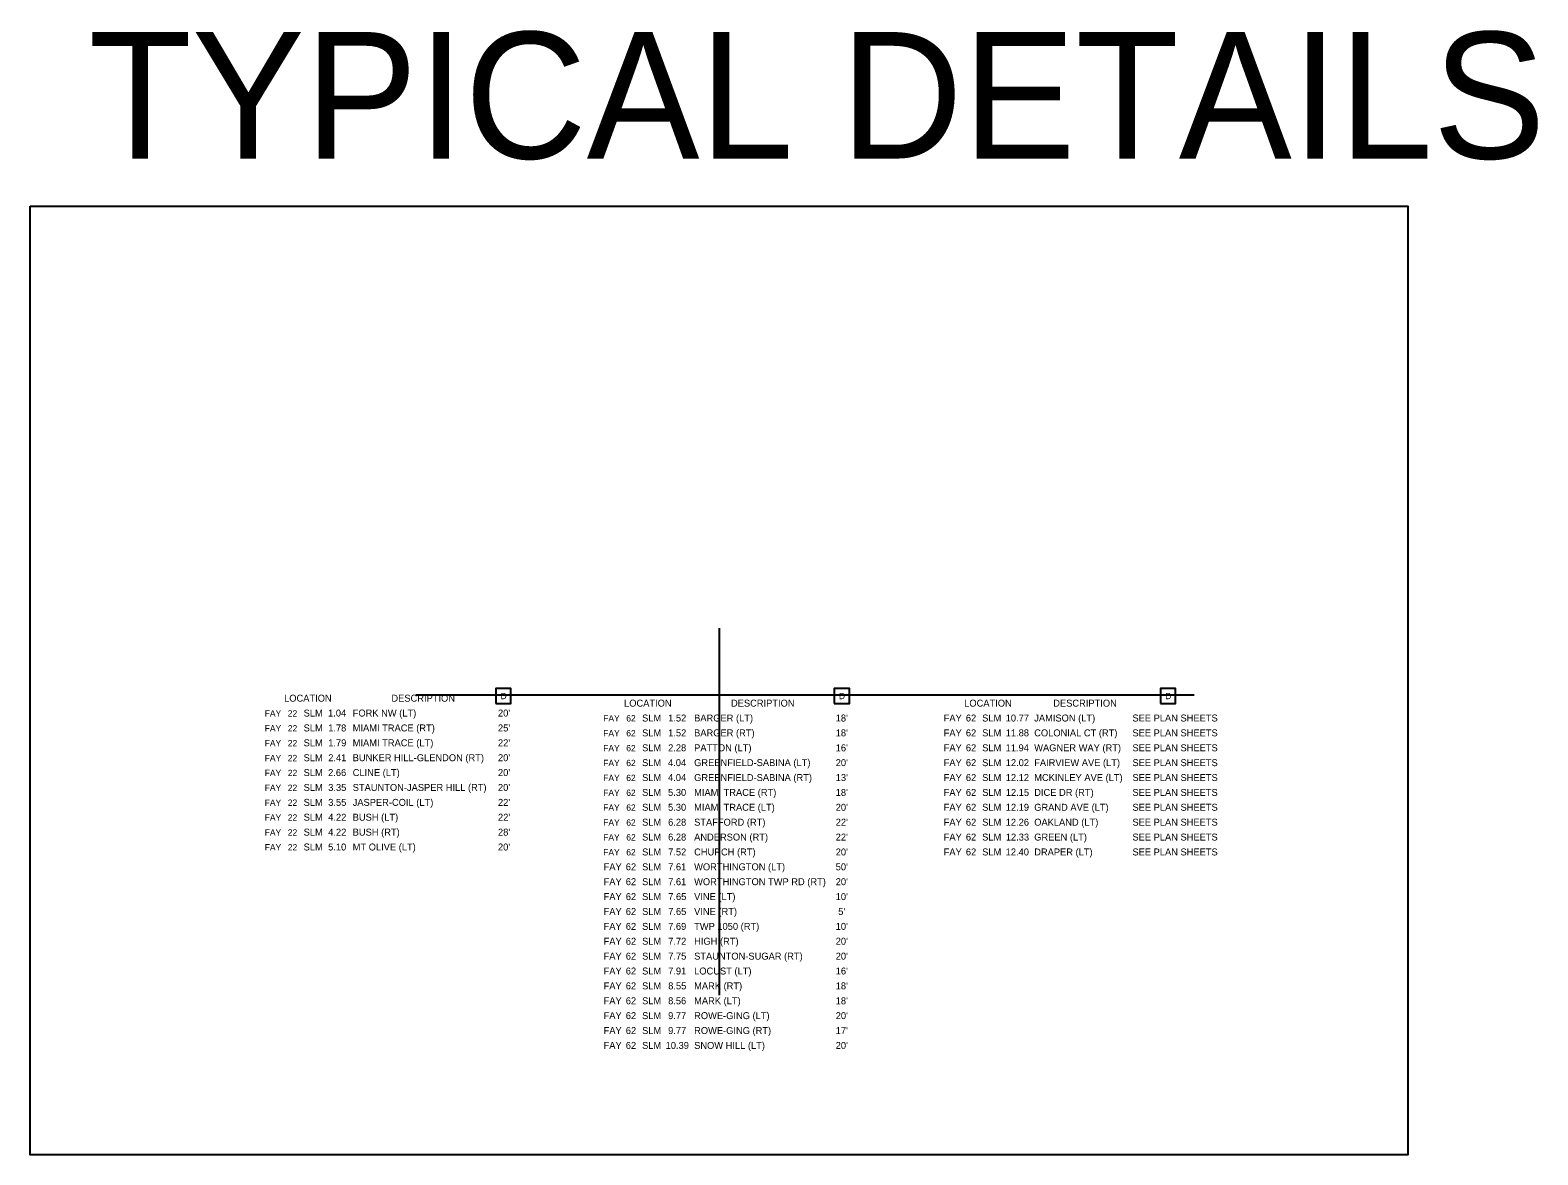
# Model space of a CAD drawing. Extents: x 12522 to 13018, y 1124 to 1902.
# Drawn here: x 12607.42 to 12640.79, y 1756.93 to 1781.82 of the extents above; entities that cross this region are included whole.
import ezdxf

# ---------------------------------------------------------------- set-up
doc = ezdxf.new("R2010")
doc.units = 0
for name, color, linetype in [('SC_Scratch1', 7, 'Continuous'), ('SH_Data', 7, 'Continuous'), ('SH_Text', 7, 'Continuous'), ('XS_P_Annotation', 7, 'Continuous')]:
    doc.layers.add(name, color=color, linetype=linetype)

msp = doc.modelspace()

# ---------------------------------------------------------------- linework, layer by layer
at = {"layer": 'SC_Scratch1'}
for p, q in [((12622.665, 1768.584), (12622.665, 1760.463)), ((12615.956, 1767.113), (12633.182, 1767.113))]:
    msp.add_line(p, q, dxfattribs=at)
msp.add_lwpolyline([(12607.415, 1777.928), (12637.915, 1777.928), (12637.915, 1756.928), (12607.415, 1756.928)], close=True, dxfattribs=at)
at = {"layer": 'XS_P_Annotation'}
for points in [[(12617.725, 1766.917), (12618.058, 1766.917), (12618.058, 1767.251), (12617.725, 1767.251)], [(12625.215, 1766.917), (12625.549, 1766.917), (12625.549, 1767.251), (12625.215, 1767.251)], [(12632.439, 1766.917), (12632.772, 1766.917), (12632.772, 1767.251), (12632.439, 1767.251)]]:
    msp.add_lwpolyline(points, close=True, dxfattribs=at)

# ---------------------------------------------------------------- texts
at = {"layer": 'SC_Scratch1'}
msp.add_text('TYPICAL DETAILS', height=2.8, dxfattribs=at).set_placement((12608.709, 1778.981))
at = {"layer": 'SH_Data'}
for p in [(12617.829, 1767.014), (12625.319, 1767.014), (12632.543, 1767.014)]:
    msp.add_text('D', height=0.14, dxfattribs=at).set_placement(p)
at = {"layer": 'SH_Text'}
for s, height, p in [('LOCATION', 0.154, (12613.037, 1766.959)), ('DESCRIPTION', 0.154, (12615.412, 1766.959)), ('LOCATION', 0.154, (12620.562, 1766.849)), ('DESCRIPTION', 0.154, (12622.929, 1766.849)), ('LOCATION', 0.154, (12628.091, 1766.849)), ('DESCRIPTION', 0.154, (12630.062, 1766.849)), ('FAY', 0.14, (12612.608, 1766.63)), ('22', 0.14, (12613.119, 1766.63)), ('SLM', 0.154, (12613.469, 1766.63)), ('1.04', 0.154, (12614.01, 1766.63)), ('FORK NW (LT)', 0.154, (12614.555, 1766.63)), ("20'", 0.154, (12617.771, 1766.63)), ('FAY', 0.14, (12620.101, 1766.52)), ('62', 0.14, (12620.611, 1766.52)), ('SLM', 0.154, (12620.961, 1766.52)), ('1.52', 0.154, (12621.538, 1766.52)), ('BARGER (LT)', 0.154, (12622.113, 1766.52)), ("18'", 0.154, (12625.247, 1766.52)), ('FAY', 0.154, (12627.637, 1766.52)), ('62', 0.154, (12628.128, 1766.52)), ('SLM', 0.154, (12628.489, 1766.52)), ('10.77', 0.154, (12629.01, 1766.52)), ('JAMISON (LT)', 0.154, (12629.641, 1766.52)), ('SEE PLAN SHEETS', 0.154, (12631.815, 1766.52)), ('FAY', 0.14, (12612.608, 1766.3)), ('22', 0.14, (12613.119, 1766.3)), ('SLM', 0.154, (12613.469, 1766.3)), ('1.78', 0.154, (12614.012, 1766.3)), ('MIAMI TRACE (RT)', 0.154, (12614.555, 1766.3)), ("25'", 0.154, (12617.771, 1766.3)), ('FAY', 0.14, (12620.101, 1766.191)), ('62', 0.14, (12620.611, 1766.191)), ('SLM', 0.154, (12620.961, 1766.191)), ('1.52', 0.154, (12621.538, 1766.191)), ('BARGER (RT)', 0.154, (12622.113, 1766.191)), ("18'", 0.154, (12625.247, 1766.191)), ('FAY', 0.154, (12627.637, 1766.191)), ('62', 0.154, (12628.128, 1766.191)), ('SLM', 0.154, (12628.489, 1766.191)), ('11.88', 0.154, (12629.01, 1766.191)), ('COLONIAL CT (RT)', 0.154, (12629.641, 1766.191)), ('SEE PLAN SHEETS', 0.154, (12631.815, 1766.191)), ('FAY', 0.14, (12612.608, 1765.971)), ('22', 0.14, (12613.119, 1765.971)), ('SLM', 0.154, (12613.469, 1765.971)), ('1.79', 0.154, (12614.013, 1765.971)), ('MIAMI TRACE (LT)', 0.154, (12614.555, 1765.971)), ("22'", 0.154, (12617.771, 1765.971)), ('FAY', 0.14, (12620.101, 1765.861)), ('62', 0.14, (12620.611, 1765.861)), ('SLM', 0.154, (12620.961, 1765.861)), ('2.28', 0.154, (12621.537, 1765.861)), ('PATTON (LT)', 0.154, (12622.113, 1765.861)), ("16'", 0.154, (12625.247, 1765.861)), ('FAY', 0.154, (12627.637, 1765.861)), ('62', 0.154, (12628.128, 1765.861)), ('SLM', 0.154, (12628.489, 1765.861)), ('11.94', 0.154, (12629.008, 1765.861)), ('WAGNER WAY (RT)', 0.154, (12629.641, 1765.861)), ('SEE PLAN SHEETS', 0.154, (12631.815, 1765.861)), ('FAY', 0.14, (12612.608, 1765.641)), ('22', 0.14, (12613.119, 1765.641)), ('SLM', 0.154, (12613.469, 1765.641)), ('2.41', 0.154, (12614.013, 1765.641)), ('BUNKER HILL-GLENDON (RT)', 0.154, (12614.555, 1765.641)), ("20'", 0.154, (12617.771, 1765.641)), ('FAY', 0.14, (12620.101, 1765.532)), ('62', 0.14, (12620.611, 1765.532)), ('SLM', 0.154, (12620.961, 1765.532)), ('4.04', 0.154, (12621.535, 1765.532)), ('GREENFIELD-SABINA (LT)', 0.154, (12622.113, 1765.532)), ("20'", 0.154, (12625.247, 1765.532)), ('FAY', 0.154, (12627.637, 1765.532)), ('62', 0.154, (12628.128, 1765.532)), ('SLM', 0.154, (12628.489, 1765.532)), ('12.02', 0.154, (12629.011, 1765.532)), ('FAIRVIEW AVE (LT)', 0.154, (12629.641, 1765.532)), ('SEE PLAN SHEETS', 0.154, (12631.815, 1765.532)), ('FAY', 0.14, (12612.608, 1765.312)), ('22', 0.14, (12613.119, 1765.312)), ('SLM', 0.154, (12613.469, 1765.312)), ('2.66', 0.154, (12614.011, 1765.312)), ('CLINE (LT)', 0.154, (12614.555, 1765.312)), ("20'", 0.154, (12617.771, 1765.312)), ('FAY', 0.14, (12620.101, 1765.202)), ('62', 0.14, (12620.611, 1765.202)), ('SLM', 0.154, (12620.961, 1765.202)), ('4.04', 0.154, (12621.535, 1765.202)), ('GREENFIELD-SABINA (RT)', 0.154, (12622.113, 1765.202)), ("13'", 0.154, (12625.247, 1765.202)), ('FAY', 0.154, (12627.637, 1765.202)), ('62', 0.154, (12628.128, 1765.202)), ('SLM', 0.154, (12628.489, 1765.202)), ('12.12', 0.154, (12629.011, 1765.202)), ('MCKINLEY AVE (LT)', 0.154, (12629.641, 1765.202)), ('SEE PLAN SHEETS', 0.154, (12631.815, 1765.202)), ('FAY', 0.14, (12612.608, 1764.983)), ('22', 0.14, (12613.119, 1764.983)), ('SLM', 0.154, (12613.469, 1764.983)), ('3.35', 0.154, (12614.013, 1764.983)), ('STAUNTON-JASPER HILL (RT)', 0.154, (12614.555, 1764.983)), ("20'", 0.154, (12617.771, 1764.983)), ('FAY', 0.14, (12620.101, 1764.873)), ('62', 0.14, (12620.611, 1764.873)), ('SLM', 0.154, (12620.961, 1764.873)), ('5.30', 0.154, (12621.536, 1764.873)), ('MIAMI TRACE (RT)', 0.154, (12622.113, 1764.873)), ("18'", 0.154, (12625.247, 1764.873)), ('FAY', 0.154, (12627.637, 1764.873)), ('62', 0.154, (12628.128, 1764.873)), ('SLM', 0.154, (12628.489, 1764.873)), ('12.15', 0.154, (12629.012, 1764.873)), ('DICE DR (RT)', 0.154, (12629.641, 1764.873)), ('SEE PLAN SHEETS', 0.154, (12631.815, 1764.873)), ('FAY', 0.14, (12612.608, 1764.653)), ('22', 0.14, (12613.119, 1764.653)), ('SLM', 0.154, (12613.469, 1764.653)), ('3.55', 0.154, (12614.013, 1764.653)), ('JASPER-COIL (LT)', 0.154, (12614.555, 1764.653)), ("22'", 0.154, (12617.771, 1764.653)), ('FAY', 0.14, (12620.101, 1764.544)), ('62', 0.14, (12620.611, 1764.544)), ('SLM', 0.154, (12620.961, 1764.544)), ('5.30', 0.154, (12621.536, 1764.544)), ('MIAMI TRACE (LT)', 0.154, (12622.113, 1764.544)), ("20'", 0.154, (12625.247, 1764.544)), ('FAY', 0.154, (12627.637, 1764.544)), ('62', 0.154, (12628.128, 1764.544)), ('SLM', 0.154, (12628.489, 1764.544)), ('12.19', 0.154, (12629.011, 1764.544)), ('GRAND AVE (LT)', 0.154, (12629.641, 1764.544)), ('SEE PLAN SHEETS', 0.154, (12631.815, 1764.544)), ('FAY', 0.14, (12612.608, 1764.324)), ('22', 0.14, (12613.119, 1764.324)), ('SLM', 0.154, (12613.469, 1764.324)), ('4.22', 0.154, (12614.013, 1764.324)), ('BUSH (LT)', 0.154, (12614.555, 1764.324)), ("22'", 0.154, (12617.771, 1764.324)), ('FAY', 0.14, (12620.101, 1764.214)), ('62', 0.14, (12620.611, 1764.214)), ('SLM', 0.154, (12620.961, 1764.214)), ('6.28', 0.154, (12621.537, 1764.214)), ('STAFFORD (RT)', 0.154, (12622.113, 1764.214)), ("22'", 0.154, (12625.247, 1764.214)), ('FAY', 0.154, (12627.637, 1764.214)), ('62', 0.154, (12628.128, 1764.214)), ('SLM', 0.154, (12628.489, 1764.214)), ('12.26', 0.154, (12629.01, 1764.214)), ('OAKLAND (LT)', 0.154, (12629.641, 1764.214)), ('SEE PLAN SHEETS', 0.154, (12631.815, 1764.214)), ('FAY', 0.14, (12612.608, 1763.994)), ('22', 0.14, (12613.119, 1763.994)), ('SLM', 0.154, (12613.469, 1763.994)), ('4.22', 0.154, (12614.013, 1763.994)), ('BUSH (RT)', 0.154, (12614.555, 1763.994)), ('MT OLIVE (LT)', 0.154, (12614.555, 1763.665)), ("28'", 0.154, (12617.771, 1763.994)), ('FAY', 0.14, (12620.101, 1763.885)), ('62', 0.14, (12620.611, 1763.885)), ('SLM', 0.154, (12620.961, 1763.885)), ('6.28', 0.154, (12621.537, 1763.885)), ('ANDERSON (RT)', 0.154, (12622.113, 1763.885)), ("22'", 0.154, (12625.247, 1763.885)), ('FAY', 0.154, (12627.637, 1763.885)), ('62', 0.154, (12628.128, 1763.885)), ('SLM', 0.154, (12628.489, 1763.885)), ('12.33', 0.154, (12629.012, 1763.885)), ('GREEN (LT)', 0.154, (12629.641, 1763.885)), ('SEE PLAN SHEETS', 0.154, (12631.815, 1763.885)), ('FAY', 0.14, (12612.608, 1763.665)), ('22', 0.14, (12613.119, 1763.665)), ('SLM', 0.154, (12613.469, 1763.665)), ('5.10', 0.154, (12614.011, 1763.665)), ("20'", 0.154, (12617.771, 1763.665)), ('FAY', 0.14, (12620.101, 1763.555)), ('62', 0.14, (12620.611, 1763.555)), ('SLM', 0.154, (12620.961, 1763.555)), ('7.52', 0.154, (12621.538, 1763.555)), ('CHURCH (RT)', 0.154, (12622.113, 1763.555)), ("20'", 0.154, (12625.247, 1763.555)), ('FAY', 0.154, (12627.637, 1763.555)), ('62', 0.154, (12628.128, 1763.555)), ('SLM', 0.154, (12628.489, 1763.555)), ('12.40', 0.154, (12629.009, 1763.555)), ('DRAPER (LT)', 0.154, (12629.641, 1763.555)), ('SEE PLAN SHEETS', 0.154, (12631.815, 1763.555)), ('FAY', 0.154, (12620.109, 1763.226)), ('62', 0.154, (12620.6, 1763.226)), ('SLM', 0.154, (12620.961, 1763.226)), ('7.61', 0.154, (12621.538, 1763.226)), ('WORTHINGTON (LT)', 0.154, (12622.113, 1763.226)), ("50'", 0.154, (12625.247, 1763.226)), ('FAY', 0.154, (12620.109, 1762.897)), ('62', 0.154, (12620.6, 1762.897)), ('SLM', 0.154, (12620.961, 1762.897)), ('7.61', 0.154, (12621.538, 1762.897)), ('WORTHINGTON TWP RD (RT)', 0.154, (12622.113, 1762.897)), ("20'", 0.154, (12625.247, 1762.897)), ('FAY', 0.154, (12620.109, 1762.567)), ('62', 0.154, (12620.6, 1762.567)), ('SLM', 0.154, (12620.961, 1762.567)), ('7.65', 0.154, (12621.539, 1762.567)), ('VINE (LT)', 0.154, (12622.113, 1762.567)), ("10'", 0.154, (12625.247, 1762.567)), ('FAY', 0.154, (12620.109, 1762.238)), ('62', 0.154, (12620.6, 1762.238)), ('SLM', 0.154, (12620.961, 1762.238)), ('7.65', 0.154, (12621.539, 1762.238)), ('VINE (RT)', 0.154, (12622.113, 1762.238)), ("5'", 0.154, (12625.302, 1762.238)), ('FAY', 0.154, (12620.109, 1761.908)), ('62', 0.154, (12620.6, 1761.908)), ('SLM', 0.154, (12620.961, 1761.908)), ('7.69', 0.154, (12621.538, 1761.908)), ('TWP 1050 (RT)', 0.154, (12622.113, 1761.908)), ("10'", 0.154, (12625.247, 1761.908)), ('FAY', 0.154, (12620.109, 1761.579)), ('62', 0.154, (12620.6, 1761.579)), ('SLM', 0.154, (12620.961, 1761.579)), ('7.72', 0.154, (12621.538, 1761.579)), ('HIGH (RT)', 0.154, (12622.113, 1761.579)), ("20'", 0.154, (12625.247, 1761.579)), ('FAY', 0.154, (12620.109, 1761.249)), ('62', 0.154, (12620.6, 1761.249)), ('SLM', 0.154, (12620.961, 1761.249)), ('7.75', 0.154, (12621.539, 1761.249)), ('STAUNTON-SUGAR (RT)', 0.154, (12622.113, 1761.249)), ("20'", 0.154, (12625.247, 1761.249)), ('FAY', 0.154, (12620.109, 1760.92)), ('62', 0.154, (12620.6, 1760.92)), ('SLM', 0.154, (12620.961, 1760.92)), ('7.91', 0.154, (12621.538, 1760.92)), ('LOCUST (LT)', 0.154, (12622.113, 1760.92)), ("16'", 0.154, (12625.247, 1760.92)), ('FAY', 0.154, (12620.109, 1760.591)), ('62', 0.154, (12620.6, 1760.591)), ('SLM', 0.154, (12620.961, 1760.591)), ('8.55', 0.154, (12621.539, 1760.591)), ('MARK (RT)', 0.154, (12622.113, 1760.591)), ("18'", 0.154, (12625.247, 1760.591)), ('FAY', 0.154, (12620.109, 1760.261)), ('62', 0.154, (12620.6, 1760.261)), ('SLM', 0.154, (12620.961, 1760.261)), ('8.56', 0.154, (12621.537, 1760.261)), ('MARK (LT)', 0.154, (12622.113, 1760.261)), ("18'", 0.154, (12625.247, 1760.261)), ('FAY', 0.154, (12620.109, 1759.932)), ('62', 0.154, (12620.6, 1759.932)), ('SLM', 0.154, (12620.961, 1759.932)), ('9.77', 0.154, (12621.537, 1759.932)), ('ROWE-GING (LT)', 0.154, (12622.113, 1759.932)), ("20'", 0.154, (12625.247, 1759.932)), ('FAY', 0.154, (12620.109, 1759.602)), ('62', 0.154, (12620.6, 1759.602)), ('SLM', 0.154, (12620.961, 1759.602)), ('9.77', 0.154, (12621.537, 1759.602)), ('ROWE-GING (RT)', 0.154, (12622.113, 1759.602)), ("17'", 0.154, (12625.247, 1759.602)), ('FAY', 0.154, (12620.109, 1759.273)), ('62', 0.154, (12620.6, 1759.273)), ('SLM', 0.154, (12620.961, 1759.273)), ('10.39', 0.154, (12621.482, 1759.273)), ('SNOW HILL (LT)', 0.154, (12622.113, 1759.273)), ("20'", 0.154, (12625.247, 1759.273))]:
    msp.add_text(s, height=height, dxfattribs=at).set_placement(p)

doc.saveas('drawing.dxf')
